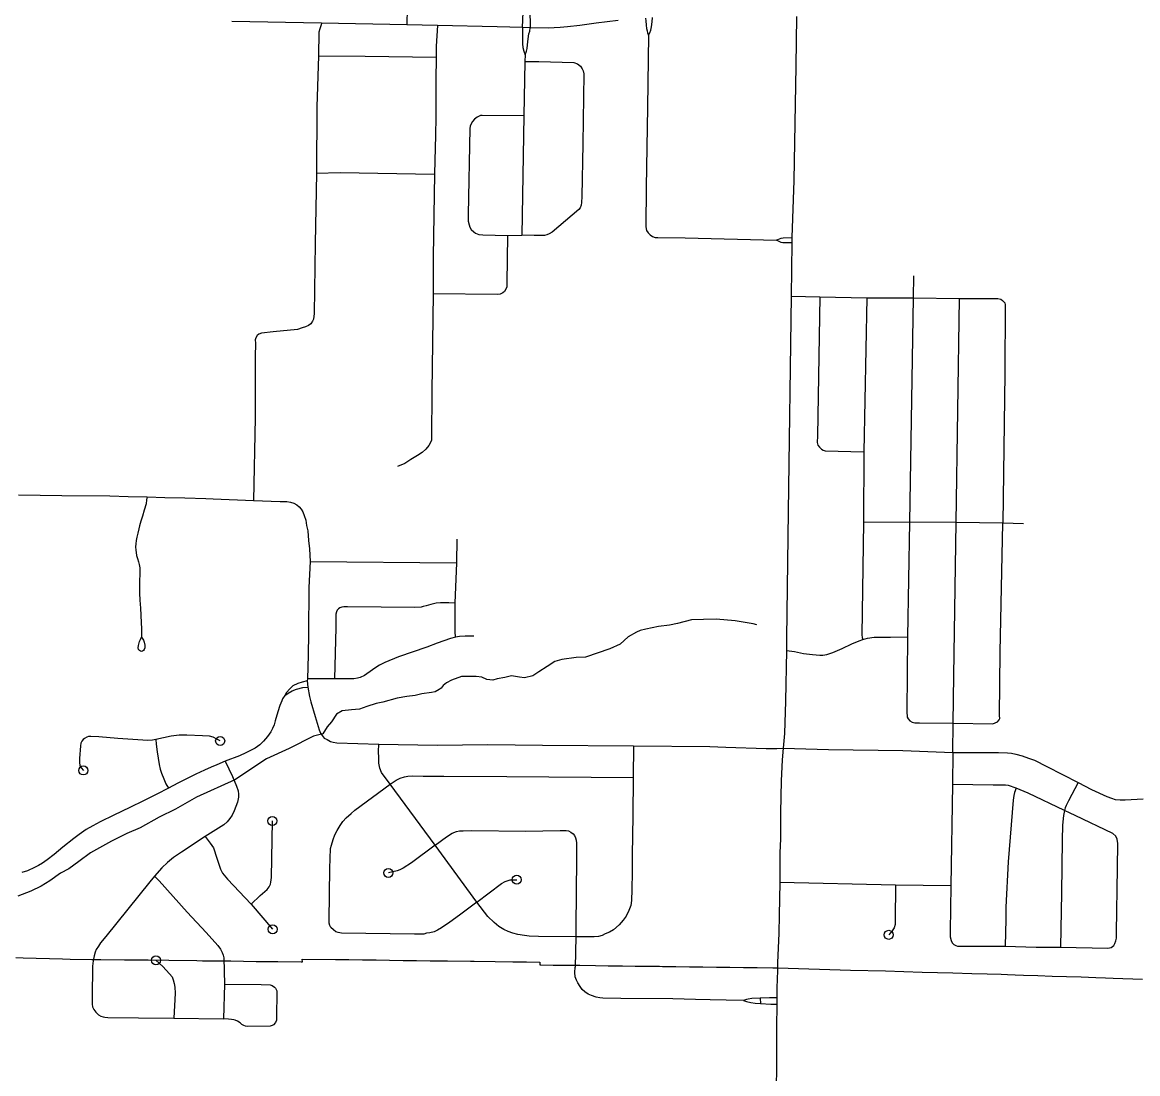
# Model space of a CAD drawing. Extents: x 670147 to 673275, y 705573 to 707613.
# Drawn here: x 671531.7 to 671655.4, y 706403.8 to 706520.4 of the extents above; entities that cross this region are included whole.
import ezdxf

# ---------------------------------------------------------------- set-up
doc = ezdxf.new("R2010")
doc.units = 0
for name, color, linetype in [('33', 7, 'Continuous'), ('35', 7, 'Continuous'), ('6', 7, 'Continuous')]:
    doc.layers.add(name, color=color, linetype=linetype)

msp = doc.modelspace()

# ---------------------------------------------------------------- linework, layer by layer
at = {"layer": '33'}
for points in [[(671587.68, 706523.5), (671587.76, 706526.54), (671587.77, 706529.75), (671587.98, 706541.3), (671587.96, 706542.09), (671587.83, 706542.43), (671587.65, 706542.68), (671587.43, 706542.84), (671587.16, 706542.92), (671586.73, 706542.99), (671581.28, 706543.02), (671575.85, 706543.19), (671575.33, 706543.17), (671575.09, 706543.08), (671574.87, 706542.85), (671574.73, 706542.58), (671574.67, 706542.32), (671574.54, 706533.53), (671574.41, 706523.81), (671574.36, 706520.1)], [(671587.19, 706519.8), (671587.27, 706522.34), (671587.34, 706522.8), (671587.49, 706523.15), (671587.68, 706523.5), (671587.92, 706523.05), (671588, 706522.45), (671588, 706521.87), (671588.02, 706519.76)], [(671600.82, 706520.84), (671600.85, 706520.52), (671600.89, 706520.07), (671600.92, 706519.68), (671600.98, 706519.41), (671601.05, 706519.19), (671601.16, 706518.95), (671601.3, 706519.22), (671601.41, 706519.48), (671601.46, 706519.87), (671601.56, 706520.41), (671601.58, 706520.89)], [(671617.57, 706521.01), (671617.48, 706515.51), (671617.25, 706502.83), (671617.04, 706496.5), (671617.03, 706495.91), (671616.96, 706490.02)], [(671597.79, 706520.57), (671595.36, 706520.26), (671593.52, 706520.03), (671592.17, 706519.87), (671591.35, 706519.8), (671590.69, 706519.74), (671590.01, 706519.73), (671588.02, 706519.76), (671587.19, 706519.8), (671584.35, 706519.87), (671577.74, 706520.02), (671574.36, 706520.1), (671564.89, 706520.29), (671554.95, 706520.45)], [(671564.89, 706520.29), (671564.84, 706520.08), (671564.69, 706519.66), (671564.59, 706519.26), (671564.55, 706516.65), (671564.38, 706511.01), (671564.32, 706503.63), (671564.17, 706495.86), (671564.06, 706488.1), (671564.01, 706487.46), (671563.9, 706487.24), (671563.69, 706486.94), (671563.46, 706486.77), (671563.1, 706486.59), (671562.75, 706486.48), (671562.23, 706486.32), (671559.51, 706486.07), (671558.23, 706485.89), (671557.92, 706485.78), (671557.75, 706485.64), (671557.61, 706485.38), (671557.54, 706485.17), (671557.57, 706484.81), (671557.53, 706483.29), (671557.54, 706476.51), (671557.35, 706467.37)], [(671577.74, 706520.02), (671577.69, 706518.87), (671577.61, 706517.72), (671577.59, 706516.49), (671577.56, 706513.95), (671577.56, 706509.9), (671577.54, 706507.82), (671577.47, 706505.03), (671577.43, 706503.53), (671577.26, 706494.41), (671577.27, 706490.28), (671577.13, 706479.44), (671577.1, 706474.25), (671577.09, 706474.03), (671576.99, 706473.77), (671576.78, 706473.45), (671576.45, 706473.03), (671576.04, 706472.68), (671575.52, 706472.34), (671574.8, 706471.9), (671574.11, 706471.46), (671573.32, 706471.12)], [(671587.19, 706519.8), (671587.17, 706519.53), (671587.16, 706518), (671587.21, 706517.58), (671587.31, 706517.17), (671587.46, 706516.78), (671587.63, 706517.16), (671587.7, 706517.45), (671587.76, 706518.23), (671587.89, 706519.1), (671587.97, 706519.4), (671588.02, 706519.76)], [(671601.16, 706518.95), (671601.03, 706510.92), (671600.89, 706502.09), (671600.86, 706497.71), (671600.94, 706497.28), (671601.09, 706497.04), (671601.33, 706496.8), (671601.6, 706496.61), (671601.87, 706496.53), (671602.19, 706496.5), (671605.2, 706496.46), (671615.34, 706496.22)], [(671564.55, 706516.65), (671569.73, 706516.61), (671577.59, 706516.49)], [(671587.46, 706516.78), (671587.45, 706516.04), (671587.33, 706510.01), (671587.11, 706496.77)], [(671587.45, 706516.04), (671588.98, 706516.03), (671592.88, 706515.92), (671593.29, 706515.75), (671593.6, 706515.51), (671593.8, 706515.22), (671593.91, 706514.99), (671593.99, 706514.67), (671593.85, 706506.89), (671593.77, 706501.07), (671593.73, 706500.4), (671593.67, 706500.08), (671593.56, 706499.81), (671593.43, 706499.62), (671590.47, 706497.11), (671590.14, 706496.91), (671589.89, 706496.81), (671589.63, 706496.74), (671588.48, 706496.73), (671587.11, 706496.77)], [(671587.33, 706510.01), (671582.72, 706510.04), (671582.52, 706510.03), (671582.15, 706509.87), (671581.85, 706509.63), (671581.63, 706509.37), (671581.47, 706509.12), (671581.38, 706508.87), (671581.34, 706508.59), (671581.16, 706499.06), (671581.16, 706498.33), (671581.25, 706497.93), (671581.34, 706497.66), (671581.48, 706497.41), (671581.76, 706497.13), (671581.97, 706496.99), (671582.35, 706496.85), (671582.76, 706496.8), (671585.5, 706496.74), (671587.11, 706496.77)], [(671564.32, 706503.63), (671566.96, 706503.7), (671577.43, 706503.53)], [(671585.5, 706496.74), (671585.45, 706491.48), (671585.43, 706491), (671585.19, 706490.54), (671584.98, 706490.37), (671584.69, 706490.22), (671584.41, 706490.18), (671577.27, 706490.28)], [(671617.03, 706495.91), (671616.31, 706495.91), (671616.05, 706495.92), (671615.85, 706495.95), (671615.62, 706496.05), (671615.34, 706496.22), (671615.47, 706496.29), (671615.85, 706496.45), (671616.09, 706496.48), (671617.04, 706496.5)], [(671630.54, 706492.27), (671630.5, 706489.82), (671630.1, 706464.96), (671629.88, 706452.23), (671629.79, 706443.96), (671629.81, 706443.33), (671629.92, 706443.13), (671630.14, 706442.91), (671630.38, 706442.76), (671630.66, 706442.72), (671631.18, 706442.71), (671634.94, 706442.65)], [(671616.96, 706490.02), (671616.64, 706466.12), (671616.45, 706452.05), (671616.44, 706450.72), (671616.35, 706445.12), (671616.23, 706441.53), (671616.08, 706439.88)], [(671616.96, 706490.02), (671620.15, 706489.93), (671625.34, 706489.82), (671630.5, 706489.82), (671635.62, 706489.75), (671639.88, 706489.75), (671640.22, 706489.69), (671640.4, 706489.54), (671640.64, 706489.27), (671640.7, 706489.05), (671640.66, 706481.45), (671640.42, 706464.85)], [(671620.15, 706489.93), (671619.87, 706474.54), (671619.85, 706473.77), (671619.91, 706473.49), (671620.09, 706473.25), (671620.32, 706473.05), (671620.52, 706472.94), (671620.74, 706472.86), (671625.01, 706472.76)], [(671625.34, 706489.82), (671625.01, 706472.76), (671624.97, 706464.92), (671624.79, 706452.47), (671624.84, 706452.16), (671624.91, 706451.96)], [(671634.88, 706439.42), (671634.94, 706442.65), (671634.99, 706447.94), (671635.27, 706464.92), (671635.62, 706489.75)], [(671531.28, 706467.98), (671536.11, 706467.91), (671541.41, 706467.88), (671543.46, 706467.81), (671545.55, 706467.75), (671547.53, 706467.7), (671549.73, 706467.64), (671552.06, 706467.57), (671552.87, 706467.53), (671557.35, 706467.37), (671560.31, 706467.26), (671561.05, 706467.23), (671561.46, 706467.17), (671561.81, 706467.06), (671562.17, 706466.87), (671562.41, 706466.65), (671562.64, 706466.39), (671562.81, 706466.1), (671562.98, 706465.7), (671563.14, 706465.16), (671563.23, 706464.59), (671563.37, 706463.98), (671563.45, 706462.92), (671563.54, 706462.01), (671563.62, 706460.6), (671563.49, 706457.7), (671563.43, 706452.6), (671563.39, 706450.22), (671563.32, 706447.59), (671563.3, 706447.37), (671563.36, 706446.67), (671563.57, 706445.63), (671563.72, 706445.03), (671564.18, 706443.42)], [(671545.55, 706467.75), (671545.5, 706467.41), (671545.44, 706467), (671545.21, 706466.27), (671545.03, 706465.62), (671544.85, 706465.08), (671544.7, 706464.56), (671544.62, 706464.21), (671544.52, 706463.73), (671544.41, 706463.28), (671544.34, 706462.92), (671544.29, 706462.54), (671544.27, 706462.2), (671544.29, 706461.86), (671544.32, 706461.57), (671544.37, 706461.25), (671544.47, 706460.92), (671544.6, 706460.57), (671544.66, 706460.26), (671544.73, 706459.89), (671544.75, 706459.61), (671544.73, 706459.08), (671544.72, 706458.56), (671544.71, 706457.91), (671544.7, 706457.07), (671544.74, 706456.3), (671544.8, 706455.43), (671544.85, 706454.64), (671544.9, 706453.78), (671544.92, 706453.15), (671544.93, 706452.19)], [(671642.71, 706464.77), (671640.42, 706464.85), (671635.27, 706464.92), (671630.1, 706464.96), (671624.97, 706464.92)], [(671634.94, 706442.65), (671639.31, 706442.59), (671639.59, 706442.69), (671639.85, 706442.83), (671640.04, 706443.05), (671640.11, 706443.2), (671640.08, 706443.52), (671640.15, 706450.54), (671640.42, 706464.85)], [(671579.91, 706463.08), (671579.85, 706460.46), (671579.66, 706455.97), (671579.68, 706452.62), (671579.74, 706452.19)], [(671563.62, 706460.6), (671579.85, 706460.46)], [(671579.66, 706455.97), (671578.99, 706456.01), (671578.07, 706456.01), (671577.6, 706455.97), (671577.02, 706455.84), (671576.49, 706455.69), (671576.15, 706455.59), (671575.94, 706455.53), (671575.23, 706455.48), (671567.76, 706455.56), (671567.36, 706455.58), (671567.15, 706455.54), (671566.92, 706455.46), (671566.77, 706455.34), (671566.62, 706455.18), (671566.55, 706455), (671566.48, 706454.74), (671566.47, 706453.26), (671566.34, 706447.57)], [(671544.93, 706452.19), (671545.14, 706451.87), (671545.23, 706451.64), (671545.3, 706451.3), (671545.31, 706451.01), (671545.23, 706450.82), (671545.16, 706450.72), (671545.04, 706450.65), (671544.94, 706450.63), (671544.83, 706450.65), (671544.69, 706450.74), (671544.6, 706450.85), (671544.57, 706451.03), (671544.58, 706451.26), (671544.7, 706451.71), (671544.8, 706451.95), (671544.93, 706452.19)], [(671581.79, 706452.33), (671580.83, 706452.32), (671580.18, 706452.27), (671579.74, 706452.19), (671579.2, 706452.06), (671577.72, 706451.54), (671576.56, 706451.1), (671573.41, 706450.01), (671571.9, 706449.4), (671571.3, 706449.11), (671571.04, 706448.92), (671570.53, 706448.59), (671569.65, 706447.95), (671569.18, 706447.72), (671568.88, 706447.64), (671568.46, 706447.57), (671566.34, 706447.57), (671563.32, 706447.59)], [(671616.44, 706450.72), (671617.33, 706450.6), (671618.35, 706450.4), (671619.32, 706450.29), (671620.15, 706450.2), (671620.49, 706450.2), (671620.91, 706450.27), (671621.59, 706450.49), (671622.61, 706450.96), (671623.69, 706451.45), (671624.51, 706451.79), (671624.91, 706451.96), (671625.44, 706452.09), (671626.17, 706452.19), (671626.97, 706452.2), (671627.98, 706452.2), (671629.88, 706452.23)], [(671563.3, 706447.37), (671562.74, 706447.21), (671562.27, 706447.08), (671561.7, 706446.79), (671561.37, 706446.49), (671561.02, 706446.08), (671560.81, 706445.75), (671561.18, 706446), (671561.65, 706446.26), (671562.13, 706446.45), (671562.83, 706446.61), (671563.36, 706446.67)], [(671560.81, 706445.75), (671560.58, 706445.35), (671560.49, 706445.14), (671560.25, 706444.62), (671560.06, 706443.93), (671559.76, 706442.93), (671559.64, 706442.48), (671559.46, 706442.09), (671559.26, 706441.7), (671558.91, 706441.2), (671558.46, 706440.67), (671558.04, 706440.25), (671557.54, 706439.89), (671557.1, 706439.66), (671556.51, 706439.39), (671555.8, 706439.06), (671554.19, 706438.44), (671553.28, 706438.06), (671552.65, 706437.77), (671551.9, 706437.45), (671550.96, 706437), (671549.99, 706436.53), (671548.96, 706436), (671547.92, 706435.46)], [(671564.18, 706443.42), (671564.62, 706441.94), (671564.77, 706441.55), (671564.96, 706441.29), (671565.19, 706441.02), (671565.53, 706440.84), (671565.89, 706440.65), (671566.17, 706440.55), (671566.6, 706440.48), (671571.25, 706440.34), (671577.7, 706440.24), (671583.34, 706440.29), (671589.38, 706440.24), (671599.49, 706440.17), (671607.96, 706440.07), (671609.72, 706440.02), (671614.21, 706439.84), (671615.37, 706439.84), (671616.08, 706439.88)], [(671553.65, 706440.69), (671553.28, 706440.91), (671552.89, 706441.13), (671552.47, 706441.23), (671551.71, 706441.28), (671549.96, 706441.34), (671549.38, 706441.35), (671549.11, 706441.35), (671548.21, 706441.22), (671546.53, 706440.85), (671546.14, 706440.77), (671545.62, 706440.75), (671545.06, 706440.77), (671542.31, 706440.98), (671540.21, 706441.14), (671539.31, 706441.2), (671539.05, 706441.18), (671538.85, 706441.12), (671538.6, 706440.98), (671538.47, 706440.84), (671538.31, 706440.66), (671538.21, 706440.44), (671538.15, 706440.14), (671538.04, 706438.75), (671538.04, 706438.29), (671538.1, 706437.99), (671538.25, 706437.72), (671538.48, 706437.42)], [(671546.53, 706440.85), (671546.57, 706440.32), (671546.68, 706439.47), (671546.76, 706438.78), (671546.87, 706438.07), (671546.99, 706437.57), (671547.14, 706437.12), (671547.39, 706436.49), (671547.63, 706435.95), (671547.92, 706435.46)], [(671599.49, 706440.17), (671599.44, 706436.65), (671599.41, 706432.41), (671599.33, 706428.04), (671599.32, 706426.13), (671599.28, 706424.24), (671599.26, 706423.01), (671599.17, 706422.44), (671598.96, 706421.89), (671598.66, 706421.28), (671598.33, 706420.82), (671597.89, 706420.32), (671597.26, 706419.77), (671596.81, 706419.51), (671596.33, 706419.3), (671595.99, 706419.14), (671595.6, 706419.03), (671595.13, 706418.98), (671593.1, 706418.97), (671588.94, 706419.02), (671587.93, 706419.04), (671587.38, 706419.11), (671586.67, 706419.23), (671586.09, 706419.38), (671585.57, 706419.58), (671585.1, 706419.79), (671584.55, 706420.14), (671584.04, 706420.55), (671583.34, 706421.23), (671582.12, 706422.81), (671577.48, 706429.13), (671572.49, 706435.9), (671571.55, 706437.21), (671571.34, 706437.68), (671571.24, 706438.22), (671571.23, 706438.81), (671571.21, 706439.54), (671571.25, 706440.34)], [(671616.08, 706439.88), (671615.95, 706438.59), (671615.85, 706436.29), (671615.77, 706432.78), (671615.8, 706431.32), (671615.8, 706429.86), (671615.72, 706428.28), (671615.71, 706424.99), (671615.62, 706421.38), (671615.61, 706419.39), (671615.46, 706416.09), (671615.46, 706415.56)], [(671616.08, 706439.88), (671621.1, 706439.74), (671629.36, 706439.63), (671634.88, 706439.42), (671639.97, 706439.42), (671640.96, 706439.39), (671641.41, 706439.34), (671641.88, 706439.24), (671642.58, 706439.06), (671643.29, 706438.8), (671643.93, 706438.55), (671645.31, 706437.88), (671648.79, 706436.09), (671650.28, 706435.32), (671651.98, 706434.53), (671652.49, 706434.34), (671652.9, 706434.22), (671653.45, 706434.15), (671654, 706434.16), (671655.99, 706434.26)], [(671634.88, 706439.42), (671634.86, 706435.85), (671634.67, 706424.64), (671634.59, 706419.6), (671634.6, 706418.99), (671634.69, 706418.58), (671634.8, 706418.32), (671635, 706418.12), (671635.22, 706418.01), (671635.4, 706417.95), (671635.74, 706417.94), (671640.69, 706417.93), (671644.13, 706417.85), (671646.84, 706417.83), (671652.06, 706417.72), (671652.43, 706417.78), (671652.73, 706418), (671652.87, 706418.24), (671652.95, 706418.53), (671653.02, 706418.82), (671653.04, 706419.45), (671653.14, 706426.64), (671653.19, 706429.32), (671653.12, 706429.79), (671652.98, 706430.12), (671652.63, 706430.42), (671648.44, 706432.44), (671647.91, 706432.7), (671647.27, 706432.99)], [(671554.19, 706438.44), (671555.02, 706436.74), (671555.46, 706435.67), (671555.64, 706435.15), (671555.69, 706434.79), (671555.69, 706434.45), (671555.57, 706433.9), (671555.19, 706432.96), (671554.97, 706432.46), (671554.73, 706432.08), (671554.42, 706431.72), (671554.04, 706431.39), (671551.97, 706430.11), (671549.37, 706428.37), (671548.49, 706427.77), (671547.82, 706427.23), (671547.19, 706426.64), (671546.36, 706425.7), (671545.84, 706425.09), (671543.4, 706422.04), (671540.97, 706419.03), (671540.39, 706418.3), (671540.15, 706417.96), (671539.91, 706417.57), (671539.79, 706417.28), (671539.68, 706416.88), (671539.56, 706416.31), (671539.51, 706415.74), (671539.47, 706412.3), (671539.47, 706411.51), (671539.51, 706411.2), (671539.63, 706410.93), (671539.85, 706410.61), (671540.15, 706410.32), (671540.41, 706410.18), (671540.66, 706410.1), (671540.88, 706410.07), (671541.2, 706410.05), (671544.61, 706410), (671548.53, 706409.97), (671554.02, 706409.87)], [(671572.49, 706435.9), (671573.17, 706436.35), (671573.62, 706436.58), (671574.09, 706436.72), (671574.47, 706436.8), (671574.99, 706436.81), (671576.16, 706436.79), (671578.45, 706436.8), (671585.43, 706436.77), (671599.44, 706436.65)], [(671582.12, 706422.81), (671580.19, 706421.39), (671579.11, 706420.61), (671578.19, 706419.96), (671577.76, 706419.71), (671577.37, 706419.55), (671576.91, 706419.43), (671576.53, 706419.37), (671576.24, 706419.28), (671575.89, 706419.27), (671575.2, 706419.28), (671567.09, 706419.39), (671566.73, 706419.44), (671566.46, 706419.53), (671566.2, 706419.76), (671565.94, 706420.01), (671565.81, 706420.24), (671565.75, 706420.48), (671565.72, 706420.81), (671565.8, 706426.56), (671565.9, 706428.76), (671565.99, 706429.14), (671566.18, 706429.77), (671566.36, 706430.29), (671566.61, 706430.78), (671566.95, 706431.32), (671567.27, 706431.76), (671567.61, 706432.16), (671568.16, 706432.66), (671568.6, 706433.02), (671572.49, 706435.9)], [(671647.27, 706432.99), (671643.26, 706434.9), (671641.91, 706435.46), (671641.08, 706435.76), (671640.72, 706435.81), (671639.35, 706435.81), (671634.86, 706435.85)], [(671648.79, 706436.09), (671647.72, 706434.07), (671647.45, 706433.52), (671647.36, 706433.29), (671647.27, 706432.99), (671647.16, 706432.43), (671647.06, 706431.36), (671647.01, 706429.71), (671646.95, 706423.86), (671646.84, 706417.83)], [(671547.92, 706435.46), (671546.61, 706434.81), (671545.15, 706434.07), (671543.63, 706433.32), (671541.87, 706432.46), (671540.36, 706431.74), (671539.55, 706431.3), (671538.79, 706430.86), (671538, 706430.32), (671537.43, 706429.89), (671536.22, 706428.91), (671535.23, 706428.1), (671534.48, 706427.51), (671533.94, 706427.14), (671533.51, 706426.88), (671533.05, 706426.65), (671532.3, 706426.3), (671531.65, 706426.12)], [(671641.91, 706435.46), (671641.71, 706434.97), (671641.64, 706434.66), (671641.58, 706434.12), (671641.03, 706427.3), (671640.77, 706422.28), (671640.76, 706420.93), (671640.69, 706417.93)], [(671557.09, 706422.6), (671558.08, 706423.55), (671558.86, 706424.23), (671559.07, 706424.52), (671559.23, 706424.83), (671559.28, 706425.02), (671559.36, 706425.54), (671559.37, 706427.65), (671559.44, 706431.82)], [(671577.48, 706429.13), (671578.73, 706430.07), (671579.39, 706430.48), (671579.85, 706430.64), (671580.19, 706430.73), (671580.58, 706430.74), (671581.56, 706430.76), (671587.49, 706430.69), (671591.35, 706430.75), (671592.01, 706430.75), (671592.28, 706430.72), (671592.54, 706430.59), (671592.78, 706430.38), (671592.94, 706430.2), (671593.06, 706429.96), (671593.13, 706429.7), (671593.17, 706429.37), (671593.16, 706427.65), (671593.1, 706420.08), (671593.1, 706418.97), (671593, 706415.61)], [(671551.97, 706430.11), (671552.56, 706429.36), (671552.9, 706428.84), (671553.29, 706427.69), (671553.67, 706426.48), (671553.91, 706426.03), (671554.48, 706425.37), (671557.09, 706422.6), (671559.47, 706419.81)], [(671577.48, 706429.13), (671574.87, 706427.2), (671573.93, 706426.6), (671573.57, 706426.39), (671573.26, 706426.3), (671572.3, 706426.07)], [(671546.36, 706425.7), (671546.88, 706425.19), (671549.99, 706421.73), (671552.08, 706419.47), (671553.38, 706418.03), (671553.67, 706417.61), (671553.87, 706417.24), (671553.99, 706416.95), (671554.07, 706416.65), (671554.12, 706413.73), (671554.02, 706409.87)], [(671582.12, 706422.81), (671584.86, 706424.88), (671585.25, 706425.13), (671585.8, 706425.28), (671586.54, 706425.31)], [(671634.67, 706424.64), (671628.55, 706424.72), (671615.71, 706424.99)], [(671628.55, 706424.72), (671628.51, 706420.82), (671628.48, 706420.33), (671628.39, 706419.98), (671628.17, 706419.63), (671627.78, 706419.2)], [(671546.53, 706416.38), (671547.29, 706415.67), (671548.05, 706414.89), (671548.31, 706414.54), (671548.44, 706414.2), (671548.55, 706413.8), (671548.64, 706413.41), (671548.65, 706412.72), (671548.53, 706409.97)], [(671611.67, 706411.93), (671609.77, 706411.94), (671607.99, 706411.99), (671606.35, 706412.04), (671603.83, 706412.09), (671598.08, 706412.15), (671596.1, 706412.18), (671595.74, 706412.22), (671595.36, 706412.27), (671594.83, 706412.46), (671594.47, 706412.62), (671594.1, 706412.87), (671593.8, 706413.15), (671593.57, 706413.46), (671593.31, 706413.86), (671593.16, 706414.18), (671593.03, 706414.56), (671592.99, 706415.01), (671593, 706415.61)], [(671615.46, 706415.56), (671615.45, 706415.25), (671615.37, 706413.32), (671615.39, 706412.2), (671615.39, 706411.5), (671615.34, 706408.91), (671615.32, 706407.76), (671615.33, 706404.37), (671615.25, 706400.38), (671615.18, 706395.26), (671615.11, 706389.08), (671615.04, 706377.64), (671614.95, 706371.67), (671614.86, 706363.66), (671614.72, 706355.66), (671614.68, 706349.8), (671614.63, 706341.34), (671614.61, 706335.87)], [(671554.12, 706413.73), (671558.18, 706413.7), (671559.19, 706413.65), (671559.43, 706413.58), (671559.66, 706413.41), (671559.78, 706413.28), (671559.87, 706413.14), (671559.92, 706412.99), (671559.89, 706409.97), (671559.9, 706409.73), (671559.8, 706409.49), (671559.57, 706409.23), (671559.42, 706409.13), (671559.19, 706409.06), (671556.72, 706409.05), (671556.47, 706409.07), (671556.26, 706409.14), (671556.06, 706409.27), (671555.87, 706409.43), (671555.57, 706409.63), (671555.32, 706409.75), (671555.15, 706409.79), (671554.92, 706409.83), (671554.57, 706409.85), (671554.02, 706409.87)], [(671615.39, 706412.2), (671614.58, 706412.22), (671613.54, 706412.19), (671612.61, 706412.15), (671612.19, 706412.08), (671612.01, 706412.03), (671611.67, 706411.93), (671612.01, 706411.79), (671612.48, 706411.68), (671612.99, 706411.61), (671613.55, 706411.57), (671614.71, 706411.5), (671615.39, 706411.5)], [(671613.54, 706412.19), (671613.55, 706411.59)]]:
    msp.add_lwpolyline(points, dxfattribs=at)
for centre in [(671538.48, 706437.42), (671559.44, 706431.82), (671572.3, 706426.07), (671586.54, 706425.31), (671559.47, 706419.81), (671627.78, 706419.2), (671546.53, 706416.38)]:
    msp.add_circle(centre, 0.5, dxfattribs=at)
at = {"layer": '35'}
for points in [[(671613.17, 706453.58), (671612.75, 706453.67), (671610.75, 706454.01), (671608.65, 706454.2), (671607.24, 706454.17), (671605.92, 706454.14), (671604.35, 706453.7), (671603.48, 706453.54), (671602.25, 706453.38), (671600.84, 706453.1), (671600.22, 706452.95), (671599.81, 706452.76), (671598.9, 706452.22), (671598.02, 706451.44), (671596.87, 706450.91), (671594.17, 706450), (671593.14, 706449.94), (671591.52, 706449.73), (671590.76, 706449.5), (671589.91, 706448.96), (671588.97, 706448.34), (671588.31, 706447.9), (671587.4, 706447.71), (671586.85, 706447.77), (671585.95, 706447.9), (671585.22, 706447.74), (671584.38, 706447.59), (671583.88, 706447.43), (671583.22, 706447.52), (671582.66, 706447.77), (671582.03, 706447.84), (671580.4, 706447.84), (671579.3, 706447.43), (671578.74, 706447.12), (671578.39, 706446.83), (671578.14, 706446.55), (671577.95, 706446.39), (671577.48, 706446.14), (671577.08, 706446.08), (671576.01, 706445.92), (671575.29, 706445.74), (671574.35, 706445.64), (671573.29, 706445.42), (671571.69, 706444.98), (671570.94, 706444.86), (671569.9, 706444.51), (671569.09, 706444.2), (671568.2, 706444.15), (671567.16, 706444.03), (671566.54, 706443.68), (671566, 706442.81), (671565.5, 706442.27), (671565.03, 706441.49), (671564, 706441.21), (671561.3, 706439.86), (671558.8, 706438.7), (671555.29, 706436.38), (671551.03, 706434.47), (671548.68, 706433.12), (671546.89, 706432.24), (671544.79, 706431.08), (671543.29, 706430.42)], [(671543.29, 706430.42), (671541.61, 706429.58), (671539.28, 706428.28), (671537.99, 706427.34), (671536.88, 706426.52), (671535.96, 706426.05), (671534.76, 706425.2), (671533.82, 706424.61), (671532.66, 706424.04), (671531.22, 706423.5)]]:
    msp.add_lwpolyline(points, dxfattribs=at)
msp.add_circle((671553.65, 706440.69), 0.5, dxfattribs=at)
at = {"layer": '6'}
for points in [[(671530.99, 706416.68), (671531.81, 706416.65), (671536.15, 706416.52), (671537.02, 706416.51), (671539.41, 706416.48), (671540.41, 706416.47), (671543.06, 706416.44), (671545.65, 706416.41), (671547.95, 706416.38), (671551.05, 706416.34), (671551.7, 706416.33), (671553.79, 706416.31), (671554.82, 706416.3), (671557.65, 706416.26), (671560.06, 706416.24), (671562.65, 706416.2), (671562.78, 706416.2)], [(671562.78, 706416.2), (671562.76, 706416.51), (671566.43, 706416.47), (671567.93, 706416.45), (671569.43, 706416.43), (671570.93, 706416.41), (671572.43, 706416.39), (671573.93, 706416.37), (671575.43, 706416.35), (671576.93, 706416.33), (671578.85, 706416.31), (671581.41, 706416.27), (671581.81, 706416.27), (671584.16, 706416.24), (671586.09, 706416.21), (671587.6, 706416.19), (671589.1, 706416.17), (671589.09, 706415.87), (671589.22, 706415.87), (671590.59, 706415.85), (671592.52, 706415.83), (671593.53, 706415.82), (671595.27, 706415.8), (671596.67, 706415.78), (671596.77, 706415.78), (671598.17, 706415.76), (671598.28, 706415.76), (671599.68, 706415.74), (671601.17, 706415.72), (671602.36, 706415.71), (671602.68, 706415.7), (671604.18, 706415.68), (671605.68, 706415.66), (671607.18, 706415.64), (671608.68, 706415.63), (671610.18, 706415.61), (671611.68, 706415.59), (671613.18, 706415.57), (671614.93, 706415.55), (671615.48, 706415.54), (671623.53, 706415.3), (671627.44, 706415.19), (671631.48, 706415.07), (671634.89, 706414.97), (671637, 706414.91), (671638.69, 706414.86), (671640.24, 706414.82), (671640.95, 706414.79), (671641.81, 706414.77), (671642.71, 706414.74), (671644.3, 706414.69), (671645.91, 706414.63), (671647.51, 706414.58), (671649.11, 706414.53), (671650.73, 706414.47), (671651.82, 706414.44), (671652.67, 706414.41), (671655.92, 706414.3)]]:
    msp.add_lwpolyline(points, dxfattribs=at)

doc.saveas('drawing.dxf')
